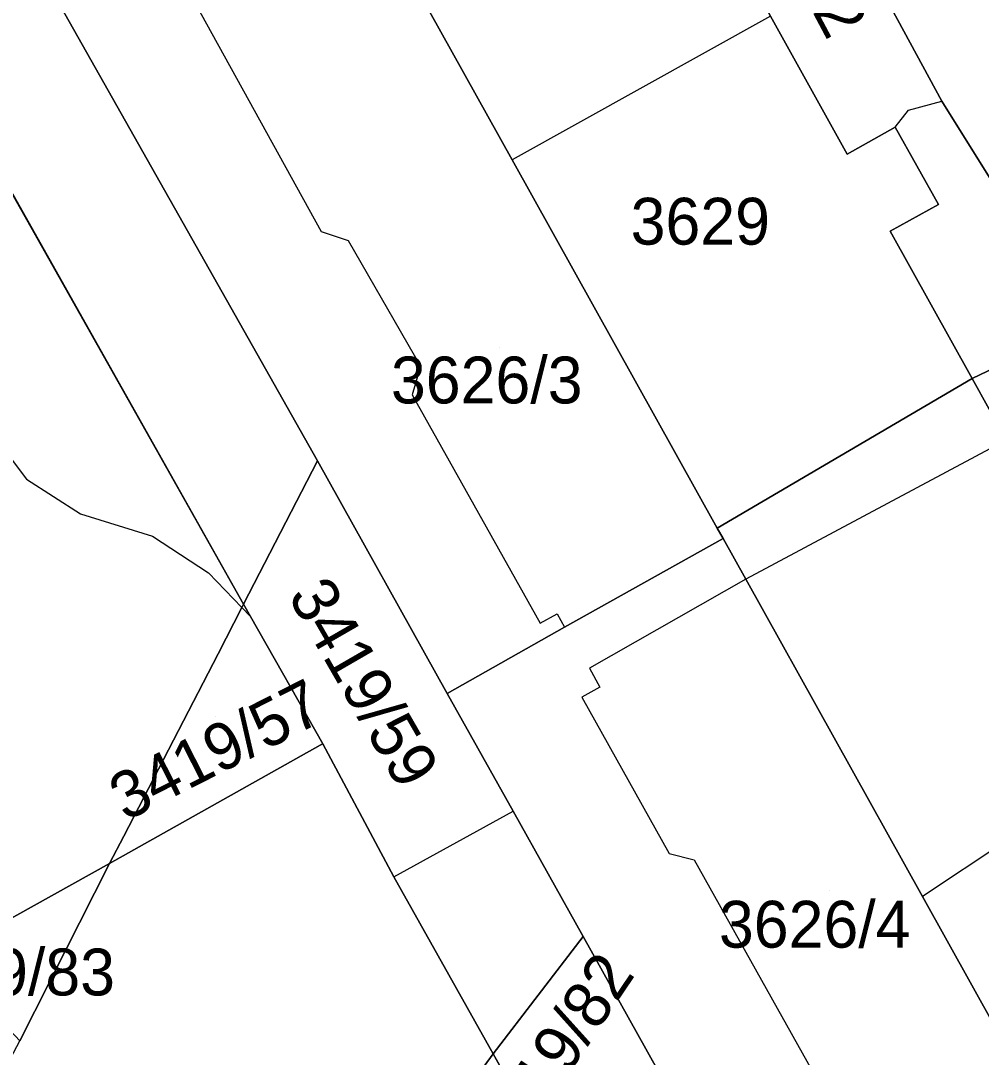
# Model space of a CAD drawing. Extents: x -262715 to -259381, y -1237238 to -1231182.
# Drawn here: x -261829.7 to -261788.7, y -1235894.24 to -1235849.98 of the extents above; entities that cross this region are included whole.
import ezdxf

# ---------------------------------------------------------------- set-up
doc = ezdxf.new("R2010")
doc.units = 0
for name, color, linetype in [('body_kn', 7, 'Continuous'), ('kladpar_druhypozemkov', 7, 'Continuous'), ('kladpar_hranice', 7, 'Continuous'), ('kladpar_parcelnecisla', 7, 'Continuous'), ('kladpar_plochy', 7, 'Continuous'), ('zappar_hrandruhpozemk', 7, 'Continuous')]:
    doc.layers.add(name, color=color, linetype=linetype)

msp = doc.modelspace()

# ---------------------------------------------------------------- linework, layer by layer
at = {"layer": 'body_kn'}
for p, q in [((-261790.38, -1235853.42), (-261790.38, -1235853.42)), ((-261791.81, -1235853.8), (-261791.81, -1235853.8)), ((-261792.37, -1235854.53), (-261792.37, -1235854.53)), ((-261792.37, -1235854.53), (-261792.37, -1235854.53)), ((-261808.72, -1235855.92), (-261808.72, -1235855.92)), ((-261794.42, -1235855.68), (-261794.42, -1235855.68)), ((-261790.52, -1235857.82), (-261790.52, -1235857.82)), ((-261816.88, -1235858.98), (-261816.88, -1235858.98)), ((-261792.59, -1235858.97), (-261792.59, -1235858.97)), ((-261815.72, -1235859.37), (-261815.72, -1235859.37)), ((-261812.64, -1235864.73), (-261812.64, -1235864.73)), ((-261789.09, -1235865.26), (-261789.09, -1235865.26)), ((-261789.09, -1235865.26), (-261789.09, -1235865.26)), ((-261812.99, -1235865.95), (-261812.99, -1235865.95)), ((-261817.04, -1235868.77), (-261817.04, -1235868.77)), ((-261817.04, -1235868.77), (-261817.04, -1235868.77)), ((-261829.46, -1235869.56), (-261829.46, -1235869.56)), ((-261827.15, -1235871.03), (-261827.15, -1235871.03)), ((-261799.97, -1235871.65), (-261799.97, -1235871.65)), ((-261824.08, -1235871.99), (-261824.08, -1235871.99)), ((-261799.72, -1235872.09), (-261799.72, -1235872.09)), ((-261821.69, -1235873.55), (-261821.69, -1235873.55)), ((-261798.75, -1235873.83), (-261798.75, -1235873.83)), ((-261798.75, -1235873.83), (-261798.75, -1235873.83)), ((-261820.19, -1235874.89), (-261820.19, -1235874.89)), ((-261820.26, -1235875.04), (-261820.26, -1235875.04)), ((-261819.89, -1235875.42), (-261819.89, -1235875.42)), ((-261806.81, -1235875.3), (-261806.81, -1235875.3)), ((-261807.53, -1235875.7), (-261807.53, -1235875.7)), ((-261806.49, -1235875.88), (-261806.49, -1235875.88)), ((-261821.27, -1235877.01), (-261821.27, -1235877.01)), ((-261805.43, -1235877.62), (-261805.43, -1235877.62)), ((-261804.98, -1235878.43), (-261804.98, -1235878.43)), ((-261811.5, -1235878.7), (-261811.5, -1235878.7)), ((-261805.75, -1235878.87), (-261805.75, -1235878.87)), ((-261816.92, -1235880.92), (-261816.92, -1235880.92)), ((-261816.81, -1235880.86), (-261816.81, -1235880.86)), ((-261816.81, -1235880.86), (-261816.81, -1235880.86)), ((-261808.69, -1235883.73), (-261808.69, -1235883.73)), ((-261825.31, -1235884.8), (-261825.31, -1235884.8)), ((-261802.02, -1235885.54), (-261802.02, -1235885.54)), ((-261825.92, -1235885.96), (-261825.92, -1235885.96)), ((-261825.92, -1235885.96), (-261825.92, -1235885.96)), ((-261800.95, -1235885.81), (-261800.95, -1235885.81)), ((-261813.78, -1235886.53), (-261813.78, -1235886.53)), ((-261813.78, -1235886.53), (-261813.78, -1235886.53)), ((-261791.21, -1235887.37), (-261791.21, -1235887.37)), ((-261805.7, -1235889.08), (-261805.7, -1235889.08)), ((-261805.7, -1235889.08), (-261805.7, -1235889.08)), ((-261809.54, -1235894.09), (-261809.54, -1235894.09))]:
    msp.add_line(p, q, dxfattribs=at)
at = {"layer": 'kladpar_druhypozemkov'}
for p, q in [((-261800.27, -1235857.51), (-261800.27, -1235857.51)), ((-261809.27, -1235863.93), (-261809.27, -1235863.93)), ((-261814.52, -1235877.76), (-261814.52, -1235877.76)), ((-261821.39, -1235879.71), (-261821.39, -1235879.71)), ((-261795.19, -1235887.14), (-261795.19, -1235887.14)), ((-261807.58, -1235893.52), (-261807.58, -1235893.52))]:
    msp.add_line(p, q, dxfattribs=at)
at = {"layer": 'kladpar_hranice'}
for p, q in [((-261858.68, -1235806.63), (-261820.19, -1235874.89)), ((-261820.19, -1235874.89), (-261817.04, -1235868.77)), ((-261817.04, -1235868.77), (-261820.19, -1235874.89)), ((-261833.1, -1235889.97), (-261825.92, -1235885.96)), ((-261825.92, -1235885.96), (-261829.74, -1235893.54)), ((-261809.54, -1235894.09), (-261805.7, -1235889.08)), ((-261805.7, -1235889.08), (-261809.54, -1235894.09)), ((-261805.7, -1235889.08), (-261799.86, -1235899.54)), ((-261809.54, -1235894.09), (-261807.69, -1235897.4)), ((-261807.69, -1235897.4), (-261809.54, -1235894.09))]:
    msp.add_line(p, q, dxfattribs=at)
for points in [[(-261823.63, -1235803.17), (-261821.75, -1235802.12), (-261820.48, -1235801.81), (-261818.76, -1235802.57), (-261814.66, -1235809.28), (-261807.54, -1235822.13), (-261797.85, -1235839.63), (-261790.38, -1235853.42), (-261785.81, -1235860.73)], [(-261786.47, -1235864.01), (-261789.09, -1235865.26), (-261792.59, -1235858.97), (-261790.52, -1235857.82), (-261792.37, -1235854.53), (-261794.42, -1235855.68), (-261797.7, -1235849.78), (-261801.01, -1235843.83), (-261798.94, -1235842.68), (-261800.79, -1235839.39), (-261802.85, -1235840.53), (-261806.35, -1235834.23), (-261809.85, -1235827.95), (-261807.79, -1235826.8), (-261809.62, -1235823.53), (-261811.67, -1235824.67), (-261815, -1235818.68), (-261818.3, -1235812.76), (-261816.24, -1235811.61), (-261818.05, -1235808.31), (-261820.13, -1235809.46), (-261823.63, -1235803.17)], [(-261820.19, -1235874.89), (-261858.68, -1235806.63), (-261863.59, -1235809.23), (-261880.48, -1235818.62), (-261868.68, -1235839.78), (-261876.35, -1235844.07)], [(-261839.69, -1235808.02), (-261848.28, -1235812.88), (-261844.4, -1235819.76), (-261844.34, -1235819.87), (-261844.51, -1235819.97), (-261829.67, -1235846.39), (-261817.04, -1235868.77)], [(-261806.35, -1235834.23), (-261802.85, -1235840.53), (-261800.79, -1235839.39), (-261798.94, -1235842.68), (-261801.01, -1235843.83), (-261797.7, -1235849.78), (-261794.42, -1235855.68), (-261792.37, -1235854.53), (-261790.52, -1235857.82), (-261792.59, -1235858.97), (-261789.09, -1235865.26), (-261799.97, -1235871.65), (-261808.72, -1235855.92), (-261817.38, -1235840.37), (-261806.35, -1235834.23)], [(-261785.81, -1235860.73), (-261790.38, -1235853.42), (-261797.85, -1235839.63)], [(-261817.38, -1235840.37), (-261808.72, -1235855.92), (-261799.97, -1235871.65), (-261799.72, -1235872.09), (-261806.49, -1235875.88), (-261811.5, -1235878.7), (-261817.04, -1235868.77), (-261829.67, -1235846.39), (-261824.48, -1235843.47), (-261817.38, -1235840.37)], [(-261825.92, -1235885.96), (-261833.1, -1235889.97), (-261842.36, -1235873.46), (-261843.33, -1235871.68), (-261844.93, -1235868.9), (-261845.54, -1235869.25), (-261847.26, -1235866.27), (-261846.66, -1235865.92), (-261853.76, -1235853.62), (-261854.21, -1235852.84), (-261863.29, -1235857.92)], [(-261787.63, -1235867.88), (-261789.09, -1235865.26), (-261786.47, -1235864.01)], [(-261789.09, -1235865.26), (-261787.63, -1235867.88), (-261785.6, -1235871.53), (-261783.52, -1235870.37), (-261781.7, -1235873.67), (-261783.77, -1235874.82), (-261780.68, -1235880.37), (-261777.16, -1235886.71), (-261775.15, -1235885.59), (-261773.3, -1235888.86), (-261775.33, -1235889.99), (-261771.84, -1235896.27), (-261782.85, -1235902.39), (-261791.21, -1235887.37), (-261798.75, -1235873.83), (-261799.72, -1235872.09), (-261799.97, -1235871.65), (-261789.09, -1235865.26)], [(-261817.04, -1235868.77), (-261811.5, -1235878.7), (-261808.69, -1235883.73), (-261805.7, -1235889.08)], [(-261798.75, -1235873.83), (-261791.21, -1235887.37), (-261782.85, -1235902.39), (-261782.29, -1235903.4), (-261789.02, -1235907.13), (-261794.06, -1235909.94), (-261795.64, -1235907.11), (-261797.03, -1235904.62), (-261799.86, -1235899.54), (-261805.7, -1235889.08), (-261808.69, -1235883.73), (-261811.5, -1235878.7), (-261806.49, -1235875.88), (-261799.72, -1235872.09), (-261798.75, -1235873.83)], [(-261820.19, -1235874.89), (-261820.26, -1235875.04), (-261821.27, -1235877.01), (-261825.31, -1235884.8), (-261825.92, -1235885.96)], [(-261825.92, -1235885.96), (-261825.31, -1235884.8), (-261821.27, -1235877.01), (-261820.26, -1235875.04), (-261820.19, -1235874.89)], [(-261820.19, -1235874.89), (-261819.89, -1235875.42), (-261816.81, -1235880.86), (-261816.92, -1235880.92), (-261825.92, -1235885.96)], [(-261816.81, -1235880.86), (-261819.89, -1235875.42), (-261820.19, -1235874.89)], [(-261825.92, -1235885.96), (-261816.92, -1235880.92), (-261816.81, -1235880.86), (-261813.78, -1235886.53), (-261809.54, -1235894.09)], [(-261809.54, -1235894.09), (-261813.78, -1235886.53), (-261816.81, -1235880.86)], [(-261854.41, -1235938.36), (-261853.71, -1235937.05), (-261852.33, -1235934.78), (-261852.02, -1235934.26), (-261850.44, -1235930.94), (-261847.05, -1235924.84), (-261844.06, -1235919.49), (-261840.8, -1235913.63), (-261837.43, -1235907.2), (-261833.75, -1235901.11), (-261829.74, -1235893.54), (-261825.92, -1235885.96)], [(-261809.54, -1235894.09), (-261812.8, -1235898.56), (-261814.01, -1235900.33), (-261835.8, -1235934.17)], [(-261835.8, -1235934.17), (-261814.01, -1235900.33), (-261812.8, -1235898.56), (-261809.54, -1235894.09)]]:
    msp.add_lwpolyline(points, dxfattribs=at)
at = {"layer": 'kladpar_plochy'}
for points in [[(-261858.68, -1235806.63), (-261820.19, -1235874.89), (-261820.26, -1235875.04), (-261821.27, -1235877.01), (-261825.31, -1235884.8), (-261825.92, -1235885.96), (-261833.1, -1235889.97), (-261842.36, -1235873.46), (-261843.33, -1235871.68), (-261844.93, -1235868.9), (-261845.54, -1235869.25), (-261847.26, -1235866.27), (-261846.66, -1235865.92), (-261853.76, -1235853.62), (-261854.21, -1235852.84), (-261863.29, -1235857.92), (-261875.04, -1235845.45), (-261876.35, -1235844.07), (-261868.68, -1235839.78), (-261880.48, -1235818.62), (-261863.59, -1235809.23)], [(-261806.35, -1235834.23), (-261802.85, -1235840.53), (-261800.79, -1235839.39), (-261798.94, -1235842.68), (-261801.01, -1235843.83), (-261797.7, -1235849.78), (-261794.42, -1235855.68), (-261792.37, -1235854.53), (-261790.52, -1235857.82), (-261792.59, -1235858.97), (-261789.09, -1235865.26), (-261799.97, -1235871.65), (-261808.72, -1235855.92), (-261817.38, -1235840.37)], [(-261817.38, -1235840.37), (-261808.72, -1235855.92), (-261799.97, -1235871.65), (-261799.72, -1235872.09), (-261806.49, -1235875.88), (-261811.5, -1235878.7), (-261817.04, -1235868.77), (-261829.67, -1235846.39), (-261824.48, -1235843.47)], [(-261789.09, -1235865.26), (-261787.63, -1235867.88), (-261785.6, -1235871.53), (-261783.52, -1235870.37), (-261781.7, -1235873.67), (-261783.77, -1235874.82), (-261780.68, -1235880.37), (-261777.16, -1235886.71), (-261775.15, -1235885.59), (-261773.3, -1235888.86), (-261775.33, -1235889.99), (-261771.84, -1235896.27), (-261782.85, -1235902.39), (-261791.21, -1235887.37), (-261798.75, -1235873.83), (-261799.72, -1235872.09), (-261799.97, -1235871.65)], [(-261816.81, -1235880.86), (-261819.89, -1235875.42), (-261820.19, -1235874.89), (-261817.04, -1235868.77), (-261811.5, -1235878.7), (-261808.69, -1235883.73), (-261805.7, -1235889.08), (-261809.54, -1235894.09), (-261813.78, -1235886.53)], [(-261798.75, -1235873.83), (-261791.21, -1235887.37), (-261782.85, -1235902.39), (-261782.29, -1235903.4), (-261789.02, -1235907.13), (-261794.06, -1235909.94), (-261795.64, -1235907.11), (-261797.03, -1235904.62), (-261799.86, -1235899.54), (-261805.7, -1235889.08), (-261808.69, -1235883.73), (-261811.5, -1235878.7), (-261806.49, -1235875.88), (-261799.72, -1235872.09)], [(-261825.92, -1235885.96), (-261825.31, -1235884.8), (-261821.27, -1235877.01), (-261820.26, -1235875.04), (-261820.19, -1235874.89), (-261819.89, -1235875.42), (-261816.81, -1235880.86), (-261816.92, -1235880.92)], [(-261854.41, -1235938.36), (-261853.71, -1235937.05), (-261852.33, -1235934.78), (-261852.02, -1235934.26), (-261850.44, -1235930.94), (-261847.05, -1235924.84), (-261844.06, -1235919.49), (-261840.8, -1235913.63), (-261837.43, -1235907.2), (-261833.75, -1235901.11), (-261829.74, -1235893.54), (-261825.92, -1235885.96), (-261816.92, -1235880.92), (-261816.81, -1235880.86), (-261813.78, -1235886.53), (-261809.54, -1235894.09), (-261812.8, -1235898.56), (-261814.01, -1235900.33), (-261835.8, -1235934.17), (-261836.05, -1235933.72), (-261851.98, -1235942.62), (-261854.16, -1235938.8)], [(-261829.74, -1235893.54), (-261833.1, -1235889.97), (-261825.92, -1235885.96)], [(-261805.7, -1235889.08), (-261799.86, -1235899.54), (-261806.41, -1235895.73), (-261807.69, -1235897.4), (-261809.54, -1235894.09)], [(-261835.8, -1235934.17), (-261814.01, -1235900.33), (-261812.8, -1235898.56), (-261809.54, -1235894.09), (-261807.69, -1235897.4), (-261809.11, -1235899.25), (-261811.02, -1235902.43), (-261821.55, -1235918.64), (-261832.05, -1235935.12), (-261834.74, -1235936.14)]]:
    msp.add_lwpolyline(points, close=True, dxfattribs=at)
for points in [[(-261829.67, -1235846.39), (-261817.04, -1235868.77), (-261820.19, -1235874.89), (-261858.68, -1235806.63)], [(-261797.85, -1235839.63), (-261790.38, -1235853.42), (-261785.81, -1235860.73)], [(-261785.81, -1235860.73), (-261790.38, -1235853.42), (-261797.85, -1235839.63)], [(-261786.47, -1235864.01), (-261789.09, -1235865.26), (-261792.59, -1235858.97), (-261790.52, -1235857.82), (-261792.37, -1235854.53), (-261794.42, -1235855.68), (-261797.7, -1235849.78)], [(-261787.63, -1235867.88), (-261789.09, -1235865.26), (-261786.47, -1235864.01)]]:
    msp.add_lwpolyline(points, dxfattribs=at)
at = {"layer": 'zappar_hrandruhpozemk'}
for p, q in [((-261797.7, -1235849.78), (-261808.72, -1235855.92)), ((-261791.81, -1235853.8), (-261790.38, -1235853.42)), ((-261792.37, -1235854.53), (-261791.81, -1235853.8)), ((-261815.72, -1235859.37), (-261812.64, -1235864.73)), ((-261787.63, -1235867.88), (-261798.75, -1235873.83)), ((-261780.68, -1235880.37), (-261791.21, -1235887.37)), ((-261813.78, -1235886.53), (-261808.69, -1235883.73)), ((-261800.95, -1235885.81), (-261792.05, -1235901.72))]:
    msp.add_line(p, q, dxfattribs=at)
for points in [[(-261824.48, -1235843.47), (-261824.29, -1235843.78), (-261824.64, -1235844.92), (-261816.88, -1235858.98), (-261815.72, -1235859.37)], [(-261812.64, -1235864.73), (-261812.99, -1235865.95), (-261807.53, -1235875.7), (-261806.81, -1235875.3), (-261806.49, -1235875.88)], [(-261830.64, -1235868.01), (-261829.46, -1235869.56), (-261827.15, -1235871.03), (-261824.08, -1235871.99), (-261821.69, -1235873.55), (-261820.26, -1235875.04), (-261819.89, -1235875.42)], [(-261798.75, -1235873.83), (-261805.43, -1235877.62), (-261804.98, -1235878.43), (-261805.75, -1235878.87), (-261802.02, -1235885.54), (-261800.95, -1235885.81)]]:
    msp.add_lwpolyline(points, dxfattribs=at)

# ---------------------------------------------------------------- texts
at = {"layer": 'kladpar_parcelnecisla'}
for s, rotation, p in [('3625/2', 298, (-261799.075, -1235843.655)), ('3419/59', 300, (-261818.33, -1235874.536)), ('3419/57', 27, (-261825.233, -1235884.185)), ('3419/82', 56, (-261808.851, -1235898.716))]:
    msp.add_text(s, height=2, rotation=rotation, dxfattribs=at).set_placement(p)
for s, p in [('3629', (-261803.669, -1235859.54)), ('3626/3', (-261813.901, -1235866.32)), ('3626/4', (-261799.899, -1235889.56)), ('3419/83', (-261835.348, -1235891.6))]:
    msp.add_text(s, height=2, dxfattribs=at).set_placement(p)

doc.saveas('drawing.dxf')
